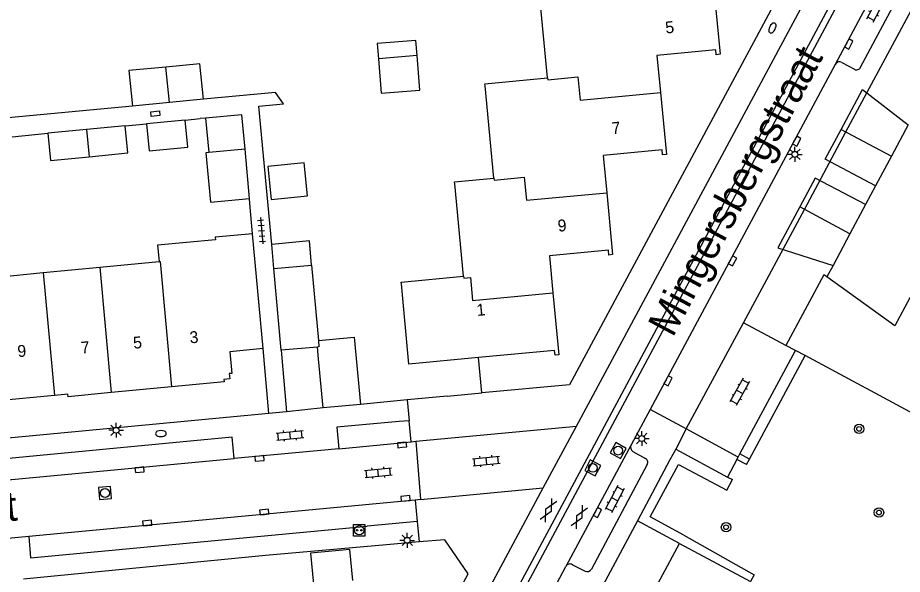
# Model space of a CAD drawing. Extents: x 124000 to 128010, y 398999 to 403000.
# Drawn here: x 127208.2 to 127282.9, y 400567.5 to 400614.4 of the extents above; entities that cross this region are included whole.
import ezdxf

# ---------------------------------------------------------------- set-up
doc = ezdxf.new("R2010")
doc.units = 0
for name, color, linetype in [('gg-afsc-erfafscheiding', 7, 'Continuous'), ('gg-afsc-muur', 7, 'Continuous'), ('gg-anno-huisnummerreeks BGT', 7, 'Continuous'), ('gg-anno-openbare ruimte label', 7, 'Continuous'), ('gg-bbg-bijgebouw', 7, 'Continuous'), ('gg-bbg-gedigitaliseerde bijgebouw', 7, 'Continuous'), ('gg-bbg-hoofdgebouw', 7, 'Continuous'), ('gg-bbg-luifel en loopbrug', 7, 'Continuous'), ('gg-bbg-tussenscheiding', 7, 'Continuous'), ('gg-knt-verharding', 7, 'Continuous'), ('gg-knt-verharding nz', 7, 'Continuous'), ('gt-grn-groengrens', 7, 'Continuous'), ('gt-grn-vlakafsluiter', 7, 'Continuous'), ('gt-grn-weggrens', 7, 'Continuous'), ('gt-symb-boom', 7, 'Continuous'), ('gt-symb-brandkraan', 7, 'Continuous'), ('gt-symb-gesloten verharding', 7, 'Continuous'), ('gt-symb-klinker verharding', 7, 'Continuous'), ('gt-symb-kolk', 7, 'Continuous'), ('gt-symb-kolk center center', 7, 'Continuous'), ('gt-symb-lichtmast', 7, 'Continuous'), ('gt-symb-plantopografie laadpunt elektrisch vervoer', 7, 'Continuous'), ('gt-symb-rioolschacht', 7, 'Continuous'), ('gt-symb-tegel verharding', 7, 'Continuous')]:
    doc.layers.add(name, color=color, linetype=linetype)

# ---------------------------------------------------------------- blocks, each defined once
blk = doc.blocks.new('gt0-LMAST')
at = {"layer": 'gt-symb-lichtmast'}
for p, q in [((-0.182, 0.173), (-0.447, 0.438)), ((-0.005, 0.246), (-0.005, 0.621)), ((0.172, 0.173), (0.437, 0.438)), ((-0.255, -0.004), (-0.63, -0.004)), ((-0.182, -0.181), (-0.447, -0.446)), ((-0.005, -0.254), (-0.005, -0.629)), ((0.437, -0.446), (0.172, -0.181)), ((0.245, -0.004), (0.62, -0.004))]:
    blk.add_line(p, q, dxfattribs=at)
blk.add_circle((-0.005, -0.004), 0.25, dxfattribs=at)
blk = doc.blocks.new('gt0-KOLK')
at = {"layer": 'gt-symb-kolk'}
blk.add_lwpolyline([(0, 0), (0.375, 0), (0.375, 0.4), (-0.375, 0.4), (-0.375, 0), (0, 0)], dxfattribs=at)
blk = doc.blocks.new('gt0-KL1')
at = {"layer": 'gt-symb-klinker verharding'}
for p, q in [((-1.15, 0.3), (1.15, 0.3)), ((-1, -0.3), (-1, 0.3)), ((-0.5, 0.3), (-0.5, 0.45)), ((0, -0.3), (0, 0.3)), ((0.5, 0.3), (0.5, 0.45)), ((1, -0.3), (1, 0.3)), ((-1.15, -0.3), (1.15, -0.3)), ((-0.5, -0.45), (-0.5, -0.3)), ((0.5, -0.45), (0.5, -0.3))]:
    blk.add_line(p, q, dxfattribs=at)
blk = doc.blocks.new('gt0-BR')
at = {"layer": 'gt-symb-brandkraan'}
for centre, radius, start, end in [((-0.244, 0), 0.206, 107.56694, 252.43307), ((0.599, -2.664), 3, 106.89205, 107.56694), ((0, -0.691), 0.938, 73.10799, 106.89205), ((-0.599, -2.664), 3, 72.43309, 73.10799), ((0.244, 0), 0.206, 287.56695, 72.43309), ((0.599, 2.664), 3, 252.43307, 253.10797), ((0, 0.691), 0.938, 253.10797, 286.89206), ((-0.599, 2.664), 3, 286.89206, 287.56695)]:
    blk.add_arc(centre, radius, start, end, dxfattribs=at)
blk = doc.blocks.new('gt0-TEG1')
at = {"layer": 'gt-symb-tegel verharding'}
for p, q in [((-1.125, 0), (1.125, 0)), ((-0.9, -0.25), (-0.9, 0.25)), ((-0.45, -0.25), (-0.45, 0.25)), ((0, -0.25), (0, 0.25)), ((0.45, -0.25), (0.45, 0.25)), ((0.9, -0.25), (0.9, 0.25))]:
    blk.add_line(p, q, dxfattribs=at)
blk = doc.blocks.new('gt0-KOLKCC')
at = {"layer": 'gt-symb-kolk center center'}
blk.add_lwpolyline([(-0.375, 0.2), (0.375, 0.2), (0.375, -0.2), (-0.375, -0.2)], close=True, dxfattribs=at)
blk = doc.blocks.new('gt0-RS')
at = {"layer": 'gt-symb-rioolschacht'}
blk.add_lwpolyline([(-0.5, -0.5), (0.5, -0.5), (0.5, 0.5), (-0.5, 0.5)], close=True, dxfattribs=at)
blk.add_circle((0, 0), 0.375, dxfattribs=at)
blk = doc.blocks.new('gt0-BOOM')
at = {"layer": 'gt-symb-boom'}
for radius in [0.4, 0.2]:
    blk.add_circle((0, 0), radius, dxfattribs=at)
blk = doc.blocks.new('gt0-GESVH1')
at = {"layer": 'gt-symb-gesloten verharding'}
for p, q in [((-0.992, -0.261), (0.008, 0.239)), ((0.008, -0.261), (-0.992, 0.239)), ((0.008, 0.239), (1.008, -0.261)), ((1.008, 0.239), (0.008, -0.261))]:
    blk.add_line(p, q, dxfattribs=at)
blk = doc.blocks.new('gt0-PLEV')
at = {"layer": 'gt-symb-plantopografie laadpunt elektrisch vervoer'}
blk.add_lwpolyline([(-0.486, 0.501), (0.486, 0.501), (0.486, -0.499), (-0.486, -0.499)], close=True, dxfattribs=at)
for centre, radius in [((0, 0), 0.393), ((-0.186, 0), 0.0566), ((0.186, 0), 0.0566)]:
    blk.add_circle(centre, radius, dxfattribs=at)

msp = doc.modelspace()

# ---------------------------------------------------------------- linework, layer by layer
at = {"layer": 'gg-afsc-erfafscheiding'}
for p, q in [((127217.914, 400606.966), (127205.978, 400605.83)), ((127222.377, 400605.769), (127223.645, 400605.904)), ((127224.101, 400605.945), (127223.645, 400605.904)), ((127217.302, 400605.285), (127219.103, 400605.457)), ((127207.777, 400604.378), (127210.793, 400604.665)), ((127227.838, 400598.753), (127227.8, 400599.174)), ((127228.047, 400596.196), (127227.838, 400598.753)), ((127229.444, 400581.029), (127228.959, 400586.509)), ((127247.4, 400582.767), (127247.117, 400585.746)), ((127244.473, 400582.489), (127247.4, 400582.767))]:
    msp.add_line(p, q, dxfattribs=at)
msp.add_lwpolyline([(127229.676, 400595.282), (127228.6, 400606.966), (127230.681, 400607.157), (127229.99, 400608.114), (127223.907, 400607.536)], dxfattribs=at)
at = {"layer": 'gg-afsc-muur'}
for p, q in [((127277.048, 400593.526), (127276.528, 400592.556)), ((127241.11, 400582.169), (127237.173, 400581.795)), ((127244.473, 400582.489), (127241.11, 400582.169)), ((127229.141, 400569.047), (127208.738, 400567.047))]:
    msp.add_line(p, q, dxfattribs=at)
at = {"layer": 'gg-bbg-bijgebouw'}
for p, q in [((127223.907, 400607.536), (127221.046, 400607.264)), ((127221.046, 400607.264), (127217.914, 400606.966)), ((127217.302, 400605.285), (127214.045, 400604.975)), ((127222.377, 400605.769), (127219.103, 400605.457)), ((127214.045, 400604.975), (127210.793, 400604.665)), ((127230.475, 400586.367), (127229.861, 400593.27)), ((127233.047, 400593.553), (127233.613, 400587.182)), ((127233.538, 400586.637), (127230.475, 400586.367))]:
    msp.add_line(p, q, dxfattribs=at)
for points in [[(127223.907, 400607.536), (127223.623, 400610.522), (127220.737, 400610.248)], [(127220.737, 400610.248), (127217.63, 400609.952), (127217.914, 400606.966)], [(127214.264, 400602.696), (127217.519, 400603.006), (127217.302, 400605.285)], [(127219.103, 400605.457), (127219.32, 400603.178), (127222.594, 400603.49), (127222.377, 400605.769)], [(127210.793, 400604.665), (127211.01, 400602.386), (127214.264, 400602.696)], [(127233.613, 400587.182), (127233.66, 400586.648), (127233.538, 400586.637)]]:
    msp.add_lwpolyline(points, dxfattribs=at)
at = {"layer": 'gg-bbg-gedigitaliseerde bijgebouw'}
for p, q in [((127241.953, 400611.219), (127238.692, 400610.959)), ((127242.185, 400608.307), (127241.953, 400611.219)), ((127224.101, 400605.945), (127224.377, 400603.036)), ((127227.424, 400603.324), (127224.377, 400603.036)), ((127229.861, 400593.27), (127229.676, 400595.282))]:
    msp.add_line(p, q, dxfattribs=at)
for points in [[(127238.692, 400610.959), (127238.924, 400608.046), (127242.185, 400608.307)], [(127227.424, 400603.324), (127227.161, 400606.223), (127224.101, 400605.945)], [(127232.688, 400599.381), (127232.422, 400602.17), (127229.351, 400601.877), (127229.617, 400599.088), (127232.688, 400599.381)], [(127233.047, 400593.553), (127232.853, 400595.585), (127229.676, 400595.282)], [(127236.524, 400566.952), (127236.28, 400569.568), (127232.947, 400569.257), (127233.191, 400566.641)]]:
    msp.add_lwpolyline(points, dxfattribs=at)
at = {"layer": 'gg-bbg-hoofdgebouw'}
for p, q in [((127252.953, 400609.334), (127252.208, 400617.133)), ((127248.429, 400600.882), (127247.686, 400608.67)), ((127245.871, 400592.612), (127245.131, 400600.407)), ((127228.959, 400586.509), (127228.047, 400596.196)), ((127210.385, 400592.911), (127215.163, 400593.365)), ((127215.163, 400593.365), (127220.174, 400593.841)), ((127205.606, 400592.457), (127210.385, 400592.911)), ((127273.875, 400586.35), (127273.075, 400586.779)), ((127274.693, 400585.911), (127273.875, 400586.35)), ((127284.76, 400580.512), (127274.693, 400585.911)), ((127221.232, 400583.277), (127216.135, 400582.795)), ((127211.346, 400582.553), (127206.567, 400582.101)), ((127264.084, 400570.073), (127270.088, 400566.849))]:
    msp.add_line(p, q, dxfattribs=at)
for points in [[(127267.017, 400616.545), (127267.517, 400611.329), (127267.197, 400611.298), (127267.156, 400611.716), (127262.184, 400611.238), (127262.486, 400608.1)], [(127247.686, 400608.67), (127247.671, 400608.83), (127252.953, 400609.334)], [(127262.486, 400608.1), (127262.988, 400602.874), (127262.67, 400602.845), (127262.631, 400603.264), (127257.658, 400602.794), (127257.955, 400599.656)], [(127245.131, 400600.407), (127245.116, 400600.566), (127248.429, 400600.882)], [(127257.955, 400599.656), (127258.45, 400594.429), (127258.128, 400594.399), (127258.088, 400594.814), (127253.114, 400594.338), (127253.412, 400591.207)], [(127228.047, 400596.196), (127224.901, 400595.9), (127224.922, 400595.681), (127220.043, 400595.222), (127220.174, 400593.841)], [(127240.616, 400591.958), (127240.601, 400592.113), (127245.871, 400592.612)], [(127276.528, 400592.556), (127276.285, 400592.732), (127273.075, 400586.779)], [(127288.774, 400587.98), (127283.533, 400590.78), (127282.255, 400588.415), (127276.528, 400592.556)], [(127247.117, 400585.746), (127241.256, 400585.188), (127240.616, 400591.958)], [(127253.412, 400591.207), (127253.911, 400585.971), (127253.591, 400585.941), (127253.551, 400586.358), (127247.117, 400585.746)], [(127228.959, 400586.509), (127226.142, 400586.244), (127226.314, 400584.412)], [(127226.314, 400584.412), (127226.099, 400584.393), (127226.133, 400583.95), (127225.649, 400583.911), (127225.663, 400583.696), (127221.232, 400583.277)], [(127216.135, 400582.795), (127212.485, 400582.45), (127212.466, 400582.659), (127211.346, 400582.553)], [(127261.165, 400564.001), (127260.895, 400564.103), (127264.084, 400570.073)]]:
    msp.add_lwpolyline(points, dxfattribs=at)
at = {"layer": 'gg-bbg-luifel en loopbrug'}
for p, q in [((127283.394, 400605.37), (127281.977, 400602.727)), ((127277.744, 400604.993), (127281.977, 400602.727)), ((127224.377, 400603.036), (127224.114, 400603.011)), ((127227.8, 400599.174), (127227.424, 400603.324)), ((127281.977, 400602.727), (127280.64, 400600.231)), ((127278.473, 400596.187), (127274.236, 400598.455)), ((127279.801, 400598.665), (127278.473, 400596.187)), ((127278.473, 400596.187), (127277.048, 400593.526)), ((127233.633, 400585.637), (127233.538, 400586.637)), ((127234.027, 400581.496), (127233.633, 400585.637)), ((127237.173, 400581.795), (127234.027, 400581.496))]:
    msp.add_line(p, q, dxfattribs=at)
for points in [[(127241.953, 400611.219), (127241.852, 400612.491), (127238.59, 400612.231), (127238.692, 400610.959)], [(127277.744, 400604.993), (127279.551, 400608.357), (127283.394, 400605.37)], [(127280.64, 400600.231), (127276.392, 400602.478), (127277.744, 400604.993)], [(127224.114, 400603.011), (127224.507, 400598.862), (127227.8, 400599.174)], [(127279.801, 400598.665), (127275.542, 400600.891), (127274.236, 400598.455)], [(127274.236, 400598.455), (127272.386, 400595.005), (127277.048, 400593.526)], [(127233.613, 400587.182), (127236.632, 400587.47), (127237.173, 400581.795)]]:
    msp.add_lwpolyline(points, dxfattribs=at)
at = {"layer": 'gg-bbg-tussenscheiding'}
for p, q in [((127221.046, 400607.264), (127220.737, 400610.248)), ((127214.045, 400604.975), (127214.264, 400602.696)), ((127215.163, 400593.365), (127216.135, 400582.795)), ((127229.861, 400593.27), (127233.047, 400593.553)), ((127210.385, 400592.911), (127211.346, 400582.553))]:
    msp.add_line(p, q, dxfattribs=at)
for points in [[(127252.953, 400609.334), (127252.968, 400609.175), (127255.51, 400609.418), (127255.697, 400607.466), (127262.486, 400608.1)], [(127248.429, 400600.882), (127248.444, 400600.723), (127250.984, 400600.965), (127251.171, 400599.014), (127257.955, 400599.656)], [(127220.174, 400593.841), (127220.26, 400593.849), (127221.232, 400583.277)], [(127245.871, 400592.612), (127245.886, 400592.453), (127246.44, 400592.505), (127246.625, 400590.554), (127253.412, 400591.207)]]:
    msp.add_lwpolyline(points, dxfattribs=at)
at = {"layer": 'gg-knt-verharding'}
for p, q in [((127278.141, 400604.78), (127288.055, 400623.226)), ((127279.365, 400610.235), (127284.104, 400619.064)), ((127277.228, 400610.485), (127261.616, 400581.381)), ((127277.803, 400610.642), (127278.853, 400610.065)), ((127274.629, 400598.245), (127278.141, 400604.78)), ((127269.493, 400588.689), (127274.629, 400598.245)), ((127273.075, 400586.779), (127269.493, 400588.689)), ((127230.475, 400586.367), (127230.937, 400581.17)), ((127269.191, 400577.617), (127273.875, 400586.35)), ((127234.027, 400581.496), (127230.937, 400581.17)), ((127261.616, 400581.381), (127260.011, 400578.39)), ((127229.444, 400581.029), (127173.107, 400575.7)), ((127230.937, 400581.17), (127229.444, 400581.029)), ((127241.277, 400580.409), (127240.447, 400580.342)), ((127241.443, 400578.647), (127241.277, 400580.409)), ((127252.585, 400574.746), (127255.388, 400579.957)), ((127241.443, 400578.647), (127241.831, 400578.683)), ((127241.831, 400578.683), (127242.245, 400573.77)), ((127260.011, 400578.39), (127254.51, 400568.137)), ((127235.336, 400578.057), (127226.495, 400577.234)), ((127260.153, 400577.817), (127261.213, 400577.246)), ((127263.772, 400578.022), (127263.29, 400577.118)), ((127263.772, 400578.022), (127268.147, 400575.671)), ((127269.043, 400577.342), (127269.191, 400577.617)), ((127261.37, 400576.738), (127256.66, 400567.886)), ((127263.29, 400577.118), (127262.044, 400574.782)), ((127268.943, 400577.154), (127268.147, 400575.671)), ((127268.943, 400577.154), (127269.043, 400577.342)), ((127269.76, 400576.714), (127268.943, 400577.154)), ((127268.147, 400575.671), (127268.553, 400575.453)), ((127247.069, 400564.49), (127252.585, 400574.746)), ((127262.044, 400574.782), (127260.545, 400571.973)), ((127242.245, 400573.77), (127241.794, 400573.727)), ((127241.794, 400573.727), (127241.963, 400571.931)), ((127241.963, 400571.931), (127237.722, 400571.531)), ((127260.545, 400571.973), (127241.817, 400537.062)), ((127264.084, 400570.073), (127260.545, 400571.973)), ((127209.185, 400570.649), (127203.338, 400570.09)), ((127242.109, 400570.192), (127239.37, 400569.962)), ((127239.37, 400569.962), (127229.141, 400569.047)), ((127251.315, 400562.185), (127254.51, 400568.137)), ((127255.061, 400568.277), (127256.127, 400567.722))]:
    msp.add_line(p, q, dxfattribs=at)
for points in [[(127248.94, 400563.474), (127279.636, 400620.766), (127287.634, 400635.738)], [(127249.395, 400563.227), (127280.151, 400620.628), (127288.139, 400635.564)], [(127255.388, 400579.957), (127268.508, 400604.35), (127278.445, 400622.881), (127280.94, 400627.566)], [(127277.649, 400625.964), (127254.804, 400583.446), (127247.4, 400582.767)], [(127282.719, 400620.706), (127282.196, 400619.756), (127277.228, 400610.485)], [(127240.447, 400580.342), (127235.169, 400579.875), (127235.336, 400578.057)], [(127226.495, 400577.234), (127226.351, 400579.03), (127174.729, 400574.115), (127174.901, 400572.337)], [(127209.185, 400570.649), (127209.331, 400568.847), (127237.722, 400571.531)], [(127218.433, 400515.715), (127246.246, 400567.493), (127244.279, 400570.374), (127242.109, 400570.192)]]:
    msp.add_lwpolyline(points, dxfattribs=at)
for centre, radius, start, end in [((127277.595, 400610.274), 0.423, 60.45912, 150.08484), ((127279.032, 400610.382), 0.364, 240.56713, 336.16843), ((127260.412, 400578.185), 0.45, 152.9613, 234.87579), ((127261.052, 400576.918), 0.366, 330.51504, 63.83303), ((127254.855, 400567.935), 0.4, 58.91895, 149.59352), ((127256.293, 400568.131), 0.442, 247.94137, 326.26408)]:
    msp.add_arc(centre, radius, start, end, dxfattribs=at)
at = {"layer": 'gg-knt-verharding nz'}
for p, q in [((127264.66, 400579.73), (127269.493, 400588.689)), ((127241.831, 400578.683), (127255.388, 400579.957)), ((127269.043, 400577.342), (127264.66, 400579.73)), ((127235.336, 400578.057), (127241.443, 400578.647)), ((127174.901, 400572.337), (127226.495, 400577.234)), ((127242.245, 400573.77), (127252.585, 400574.746)), ((127241.794, 400573.727), (127209.185, 400570.649))]:
    msp.add_line(p, q, dxfattribs=at)
at = {"layer": 'gt-grn-groengrens'}
for p, q in [((127270.009, 400577.178), (127274.693, 400585.911)), ((127270.009, 400577.178), (127269.191, 400577.617)), ((127262.749, 400574.405), (127263.996, 400576.741)), ((127269.76, 400576.714), (127270.009, 400577.178))]:
    msp.add_line(p, q, dxfattribs=at)
for points in [[(127263.996, 400576.741), (127268.076, 400574.564), (127268.553, 400575.453)], [(127264.462, 400570.778), (127261.626, 400572.3), (127262.749, 400574.405)], [(127264.462, 400570.778), (127270.392, 400567.429), (127270.088, 400566.849)]]:
    msp.add_lwpolyline(points, dxfattribs=at)
at = {"layer": 'gt-grn-vlakafsluiter'}
msp.add_line((127280.64, 400600.231), (127279.801, 400598.665), dxfattribs=at)
at = {"layer": 'gt-grn-weggrens'}
for p, q in [((127241.11, 400582.169), (127241.277, 400580.409)), ((127264.66, 400579.73), (127261.616, 400581.381)), ((127264.66, 400579.73), (127263.772, 400578.022)), ((127241.963, 400571.931), (127242.109, 400570.192))]:
    msp.add_line(p, q, dxfattribs=at)

# ---------------------------------------------------------------- block references
at = {"layer": 'gt-symb-boom'}
for p in [(127279.25, 400579.734), (127280.927, 400572.678), (127268.021, 400571.437)]:
    msp.add_blockref('gt0-BOOM', p, dxfattribs=at)
at = {"layer": 'gt-symb-brandkraan', "rotation": -116.69322944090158}
msp.add_blockref('gt0-BR', (127271.935, 400613.55), dxfattribs=at)
at = {"layer": 'gt-symb-brandkraan'}
msp.add_blockref('gt0-BR', (127220.323, 400579.335), dxfattribs=at)
at = {"layer": 'gt-symb-gesloten verharding'}
for p, rotation in [((127253.022, 400572.865), 61.974683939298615), ((127255.629, 400572.304), 61.97468394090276)]:
    msp.add_blockref('gt0-GESVH1', p, dxfattribs=dict(at, rotation=rotation))
at = {"layer": 'gt-symb-klinker verharding'}
for p, rotation in [((127280.712, 400615.209), 61.97468393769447), ((127269.177, 400582.86), -119.28282857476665), ((127231.22, 400579.189), 5.391463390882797), ((127247.793, 400577.018), 5.391463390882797), ((127238.672, 400576.043), 5.5109769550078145), ((127258.626, 400573.808), -117.38497058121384)]:
    msp.add_blockref('gt0-KL1', p, dxfattribs=dict(at, rotation=rotation))
at = {"layer": 'gt-symb-kolk'}
for p, rotation in [((127278.206, 400612.297), -118.15334650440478), ((127273.807, 400604.097), -118.153346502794), ((127268.388, 400594.002), -118.23090182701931), ((127262.956, 400583.884), -118.2309018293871), ((127240.694, 400578.18), 5.453918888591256), ((127228.627, 400577.44), -174.72259391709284), ((127218.51, 400576.482), -174.60853661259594), ((127240.987, 400573.669), 5.453918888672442), ((127256.99, 400572.773), -118.28136108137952), ((127229.068, 400572.52), 5.453918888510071), ((127219.192, 400571.586), 5.391463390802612)]:
    msp.add_blockref('gt0-KOLK', p, dxfattribs=dict(at, rotation=rotation))
at = {"layer": 'gt-symb-kolk center center', "rotation": -174.5460811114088}
msp.add_blockref('gt0-KOLKCC', (127219.854, 400606.326), dxfattribs=at)
at = {"layer": 'gt-symb-lichtmast'}
for p in [(127273.831, 400602.892), (127216.546, 400579.621), (127260.911, 400578.919), (127241.121, 400570.332)]:
    msp.add_blockref('gt0-LMAST', p, dxfattribs=at)
at = {"layer": 'gt-symb-plantopografie laadpunt elektrisch vervoer'}
msp.add_blockref('gt0-PLEV', (127237.061, 400571.175), dxfattribs=at)
at = {"layer": 'gt-symb-rioolschacht'}
for p, rotation in [((127258.915, 400577.904), 60.255118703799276), ((127256.777, 400576.443), 62.358857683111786), ((127215.608, 400574.326), -85.41237434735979)]:
    msp.add_blockref('gt0-RS', p, dxfattribs=dict(at, rotation=rotation))
at = {"layer": 'gt-symb-tegel verharding', "rotation": -84.83669318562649}
msp.add_blockref('gt0-TEG1', (127228.819, 400596.45), dxfattribs=at)

# ---------------------------------------------------------------- texts
at = {"layer": 'gg-anno-huisnummerreeks BGT'}
for s, rotation, p in [('5', 5.5, (127262.941, 400613.08)), ('7', 5.5, (127258.415, 400604.589)), ('9', 5.4, (127253.859, 400596.361)), ('1', 5.4, (127247.01, 400589.251)), ('3', 5.4, (127222.79, 400586.939)), ('5', 5.4, (127218.026, 400586.489)), ('9', 5.4, (127208.263, 400585.776)), ('7', 5.4, (127213.613, 400586.072))]:
    msp.add_text(s, height=1, rotation=rotation, dxfattribs=at).set_placement(p)
at = {"layer": 'gg-anno-openbare ruimte label'}
for s, rotation, p in [('Mingersbergstraat', 61.8, (127263.523, 400587.372)), ('Metslawierstraat', 5.4, (127184.05, 400569.724))]:
    msp.add_text(s, height=2.5, rotation=rotation, dxfattribs=at).set_placement(p)

doc.saveas('drawing.dxf')
